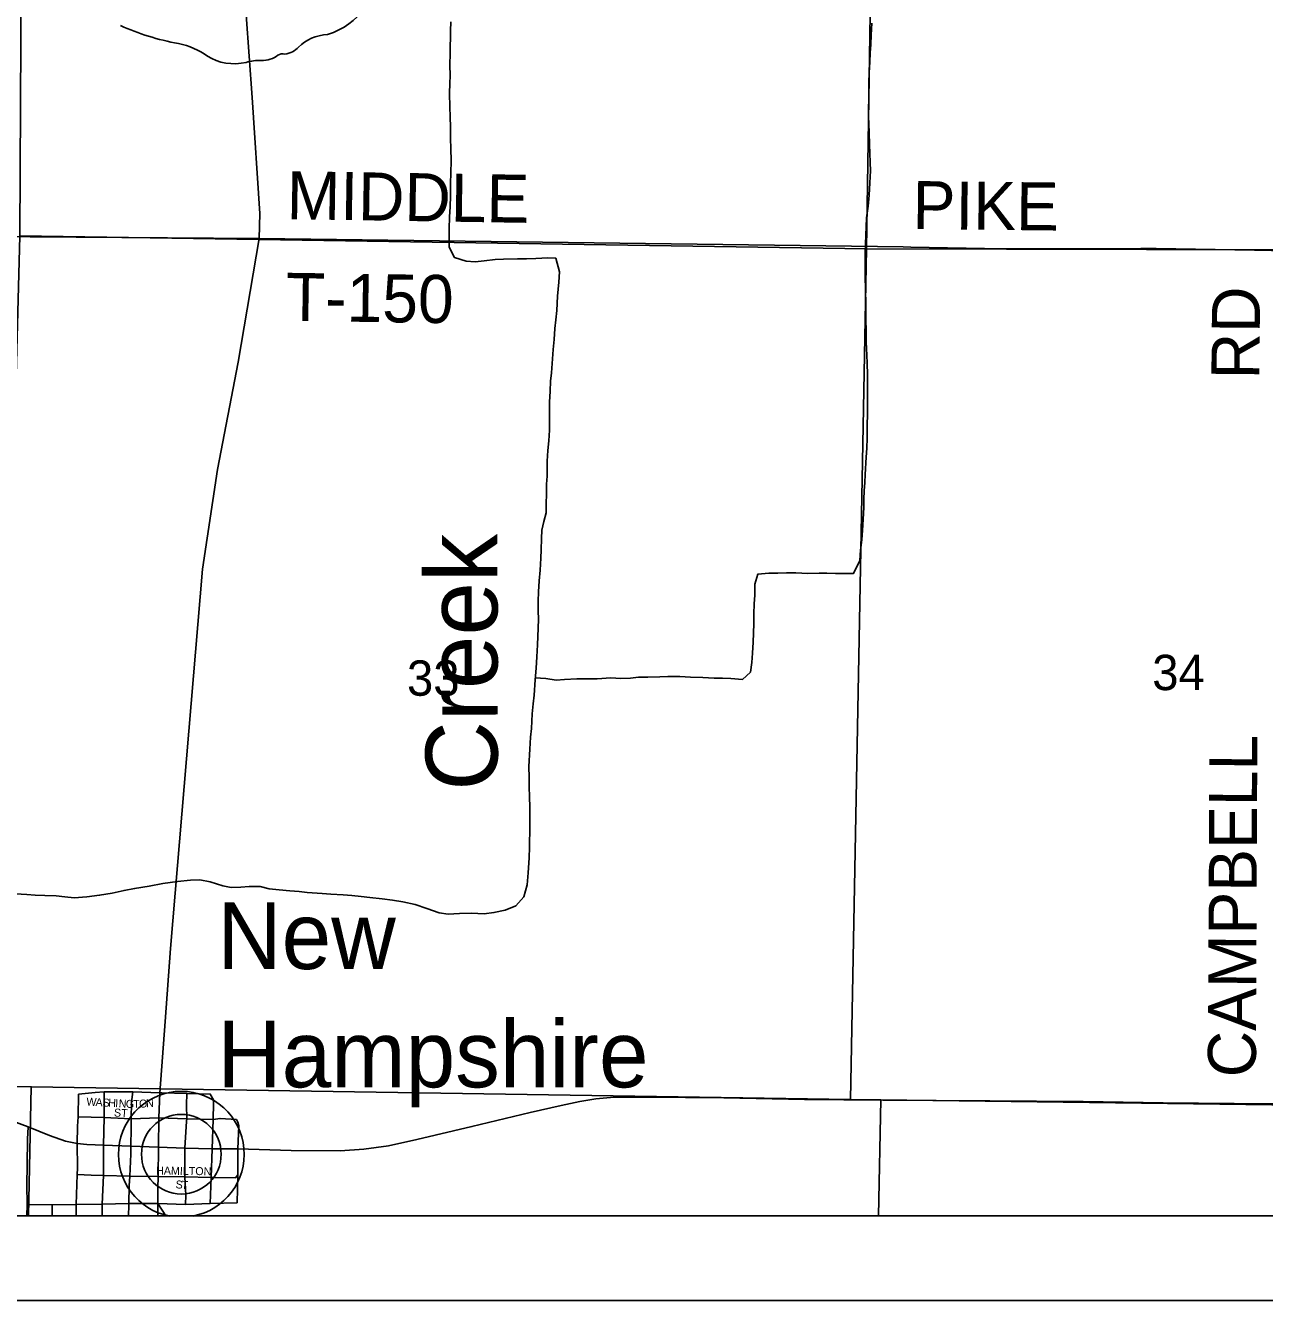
# Model space of a CAD drawing. Extents: x -209 to 4852, y 0 to 905.
# Drawn here: x -179.71 to -150.38, y 277.92 to 308.09 of the extents above; entities that cross this region are included whole.
import ezdxf

# ---------------------------------------------------------------- set-up
doc = ezdxf.new("R2010")
doc.units = 0
for name, color, linetype in [('Default', 7, 'Continuous'), ('GM_X_Adjacent_County_Text', 7, 'Continuous'), ('GM_X_Corporation', 7, 'Continuous'), ('GM_X_County_Road', 7, 'Continuous'), ('GM_X_County_Road_Text', 7, 'Continuous'), ('GM_X_County_ROW', 7, 'Continuous'), ('GM_X_County_Subdivision', 7, 'Continuous'), ('GM_X_County_Subdivision_Text', 7, 'Continuous'), ('GM_X_Interstate_Location', 7, 'Continuous'), ('GM_X_Minor_Lake_Text', 7, 'Continuous'), ('GM_X_Minor_River', 7, 'Continuous'), ('GM_X_Minor_River_Text', 7, 'Continuous'), ('GM_X_Section_Text', 7, 'Continuous'), ('GM_X_Township_Road', 7, 'Continuous'), ('GM_X_Township_Road_Text', 7, 'Continuous'), ('GM_X_Township_Subdivision', 7, 'Continuous'), ('GM_X_Township_Subdivision_Text', 7, 'Continuous'), ('GM_X_Township_Text', 7, 'Continuous'), ('GM_X_Unincorporated_Location', 7, 'Continuous'), ('SH_Data', 7, 'Continuous')]:
    doc.layers.add(name, color=color, linetype=linetype)

msp = doc.modelspace()

# ---------------------------------------------------------------- linework, layer by layer
at = {"layer": 'Default'}
for points in [[(-207.234, 415.916), (-71.234, 415.916), (-71.234, 279.916), (-207.234, 279.916)], [(-71.234, 279.916), (-71.234, 415.916), (-207.234, 415.916), (-207.234, 279.916)]]:
    msp.add_lwpolyline(points, close=True, dxfattribs=at)
at = {"layer": 'GM_X_Adjacent_County_Text'}
msp.add_lwpolyline([(-207.234, 403.659), (-207.234, 279.916), (-100.12, 279.916), (-99.833, 295.315), (-99.907, 296.469), (-99.838, 302.628), (-99.81, 305.088), (-99.816, 306.687), (-99.842, 308.938), (-99.585, 312.422), (-99.537, 322.581), (-99.362, 344.63), (-98.839, 372.823), (-98.799, 375.44), (-98.564, 385.071), (-98.371, 392.978), (-98.23, 398.743), (-98.174, 402.771), (-105.337, 402.842), (-118.301, 402.969), (-138.316, 403.17), (-150.366, 403.235), (-158.335, 403.277), (-198.454, 403.559)], close=True, dxfattribs=at)
msp.add_lwpolyline([(-207.234, 403.659), (-207.234, 279.916), (-100.12, 279.916), (-99.833, 295.315), (-99.907, 296.469), (-99.838, 302.628), (-99.81, 305.088), (-99.816, 306.687), (-99.842, 308.938), (-99.585, 312.422), (-99.537, 322.581), (-99.362, 344.63), (-98.839, 372.823), (-98.799, 375.44), (-98.564, 385.071), (-98.371, 392.978), (-98.23, 398.743), (-98.174, 402.771), (-105.337, 402.842), (-118.301, 402.969), (-138.316, 403.17), (-150.366, 403.235), (-158.335, 403.277), (-198.454, 403.559)], close=True, dxfattribs=at)
msp.add_lwpolyline([(-207.234, 403.659), (-207.234, 279.916), (-100.12, 279.916), (-99.833, 295.315), (-99.907, 296.469), (-99.838, 302.628), (-99.81, 305.088), (-99.816, 306.687), (-99.842, 308.938), (-99.585, 312.422), (-99.537, 322.581), (-99.362, 344.63), (-98.839, 372.823), (-98.799, 375.44), (-98.564, 385.071), (-98.371, 392.978), (-98.23, 398.743), (-98.174, 402.771), (-105.337, 402.842), (-118.301, 402.969), (-138.316, 403.17), (-150.366, 403.235), (-158.335, 403.277), (-198.454, 403.559)], close=True, dxfattribs=at)
msp.add_lwpolyline([(-207.234, 403.659), (-207.234, 279.916), (-100.12, 279.916), (-99.833, 295.315), (-99.907, 296.469), (-99.838, 302.628), (-99.81, 305.088), (-99.816, 306.687), (-99.842, 308.938), (-99.585, 312.422), (-99.537, 322.581), (-99.362, 344.63), (-98.839, 372.823), (-98.799, 375.44), (-98.564, 385.071), (-98.371, 392.978), (-98.23, 398.743), (-98.174, 402.771), (-105.337, 402.842), (-118.301, 402.969), (-138.316, 403.17), (-150.366, 403.235), (-158.335, 403.277), (-198.454, 403.559)], close=True, dxfattribs=at)
msp.add_lwpolyline([(-207.234, 403.659), (-207.234, 279.916), (-100.12, 279.916), (-99.833, 295.315), (-99.907, 296.469), (-99.838, 302.628), (-99.81, 305.088), (-99.816, 306.687), (-99.842, 308.938), (-99.585, 312.422), (-99.537, 322.581), (-99.362, 344.63), (-98.839, 372.823), (-98.799, 375.44), (-98.564, 385.071), (-98.371, 392.978), (-98.23, 398.743), (-98.174, 402.771), (-105.337, 402.842), (-118.301, 402.969), (-138.316, 403.17), (-150.366, 403.235), (-158.335, 403.277), (-198.454, 403.559)], close=True, dxfattribs=at)
msp.add_lwpolyline([(-207.234, 403.659), (-207.234, 279.916), (-100.12, 279.916), (-99.833, 295.315), (-99.907, 296.469), (-99.838, 302.628), (-99.81, 305.088), (-99.816, 306.687), (-99.842, 308.938), (-99.585, 312.422), (-99.537, 322.581), (-99.362, 344.63), (-98.839, 372.823), (-98.799, 375.44), (-98.564, 385.071), (-98.371, 392.978), (-98.23, 398.743), (-98.174, 402.771), (-105.337, 402.842), (-118.301, 402.969), (-138.316, 403.17), (-150.366, 403.235), (-158.335, 403.277), (-198.454, 403.559)], close=True, dxfattribs=at)
at = {"layer": 'GM_X_Corporation'}
for points in [[(-180.961, 282.51), (-179.651, 282.024), (-179.139, 281.821), (-178.762, 281.69), (-178.487, 281.634), (-178.26, 281.61), (-177.862, 281.591), (-177.217, 281.567), (-176.565, 281.547)], [(-176.565, 281.547), (-176.574, 280.847), (-176.582, 280.572), (-176.576, 280.212), (-176.389, 279.916)]]:
    msp.add_lwpolyline(points, dxfattribs=at)
at = {"layer": 'GM_X_County_Road'}
for points in [[(-169.643, 308.18), (-169.652, 307.967), (-169.656, 307.443), (-169.666, 307.154), (-169.66, 306.911), (-169.669, 306.722), (-169.671, 306.494), (-169.665, 306.159), (-169.66, 305.939), (-169.654, 305.681), (-169.648, 305.43), (-169.643, 305.172), (-169.637, 304.898), (-169.639, 304.602), (-169.649, 304.359), (-169.651, 304.063), (-169.66, 303.804), (-169.67, 303.569), (-169.679, 303.28), (-169.683, 302.847), (-169.556, 302.603), (-169.283, 302.517), (-169.063, 302.5), (-168.85, 302.521), (-168.592, 302.557), (-168.394, 302.563), (-168.068, 302.568)], [(-167.644, 292.656), (-167.39, 292.64), (-167.148, 292.6), (-166.95, 292.614), (-166.662, 292.627), (-166.373, 292.632), (-166.176, 292.63), (-165.857, 292.65), (-165.622, 292.641), (-165.386, 292.647), (-165.196, 292.668), (-164.976, 292.666), (-164.695, 292.679), (-164.506, 292.685), (-164.225, 292.683), (-163.967, 292.673), (-163.678, 292.663), (-163.405, 292.646), (-163.215, 292.644), (-163.011, 292.635), (-162.737, 292.617), (-162.546, 292.791), (-162.514, 293.018), (-162.498, 293.239), (-162.488, 293.497), (-162.479, 293.71), (-162.47, 293.937), (-162.468, 294.165), (-162.458, 294.408), (-162.449, 294.613), (-162.447, 294.872), (-162.377, 295.107), (-162.111, 295.135), (-161.899, 295.133), (-161.694, 295.139), (-161.474, 295.137), (-161.193, 295.127), (-160.927, 295.133), (-160.738, 295.131), (-160.533, 295.122), (-160.305, 295.12), (-160.108, 295.126), (-159.961, 295.429), (-159.944, 295.672), (-159.912, 295.922), (-159.895, 296.143), (-159.878, 296.408), (-159.868, 296.689), (-159.867, 296.879), (-159.858, 297.077), (-159.841, 297.274), (-159.832, 297.464), (-159.814, 297.874), (-159.797, 298.087), (-159.788, 298.33), (-159.781, 299.203), (-159.776, 299.826), (-159.79, 300.1), (-159.796, 300.29), (-159.809, 300.609), (-159.814, 300.883), (-159.82, 301.111), (-159.817, 301.566), (-159.823, 301.772), (-159.834, 302.228), (-159.831, 302.714), (-159.829, 302.926), (-159.82, 303.124), (-159.811, 303.337), (-159.802, 303.542), (-159.762, 303.822), (-159.737, 304.08), (-159.72, 304.369), (-159.71, 304.658), (-159.716, 304.855), (-159.722, 305.075), (-159.728, 305.281), (-159.741, 305.562), (-159.747, 305.759), (-159.753, 305.949), (-159.752, 306.139), (-159.75, 306.337), (-159.747, 306.754), (-159.738, 306.975), (-159.721, 307.225), (-159.712, 307.445), (-159.703, 307.643), (-159.693, 307.863), (-159.676, 308.152)], [(-168.068, 302.568), (-167.855, 302.574), (-167.628, 302.58), (-167.347, 302.593), (-167.157, 302.584), (-167.068, 302.264), (-167.085, 302.021), (-167.118, 301.687), (-167.136, 301.345), (-167.16, 301.125), (-167.177, 300.92), (-167.194, 300.662), (-167.219, 300.426), (-167.244, 300.092), (-167.261, 299.872), (-167.285, 299.675), (-167.294, 299.439), (-167.304, 299.181), (-167.309, 298.513), (-167.326, 298.262), (-167.343, 298.034), (-167.36, 297.784), (-167.362, 297.427), (-167.379, 297.237), (-167.381, 296.994), (-167.382, 296.789), (-167.384, 296.561), (-167.439, 296.356), (-167.486, 296.151), (-167.495, 295.954), (-167.504, 295.68), (-167.514, 295.483), (-167.531, 295.202), (-167.548, 294.951), (-167.565, 294.693), (-167.574, 294.465), (-167.576, 294.245), (-167.57, 294.032), (-167.58, 293.629), (-167.59, 293.432), (-167.607, 293.151), (-167.624, 292.885), (-167.649, 292.604), (-167.667, 292.247), (-167.691, 292.035), (-167.715, 291.799), (-167.733, 291.458), (-167.758, 291.253), (-167.775, 290.964), (-167.793, 290.554), (-167.787, 290.296), (-167.789, 290.068), (-167.783, 289.847), (-167.77, 289.581), (-167.772, 289.361), (-167.773, 289.133), (-167.777, 288.647), (-167.786, 288.396), (-167.812, 288.039), (-167.837, 287.758), (-167.915, 287.47), (-168.106, 287.259), (-168.357, 287.155), (-168.623, 287.096), (-168.851, 287.067), (-169.155, 287.085), (-169.436, 287.072), (-169.702, 287.059), (-169.921, 287.091), (-170.209, 287.192), (-170.489, 287.286), (-170.777, 287.349), (-171.027, 287.389), (-171.27, 287.421), (-171.558, 287.454), (-171.763, 287.479), (-171.983, 287.503), (-172.188, 287.52), (-172.484, 287.53), (-172.689, 287.547), (-173.045, 287.573), (-173.235, 287.597), (-173.455, 287.614), (-173.705, 287.639), (-173.94, 287.663), (-174.152, 287.711), (-174.418, 287.713), (-174.616, 287.699), (-174.843, 287.694), (-175.04, 287.733), (-175.336, 287.827), (-175.586, 287.874), (-175.806, 287.861), (-176.11, 287.833), (-176.459, 287.783), (-176.786, 287.725), (-177.128, 287.666), (-177.379, 287.623), (-177.66, 287.557), (-177.957, 287.506), (-178.261, 287.471)], [(-178.261, 287.471), (-178.557, 287.45), (-178.777, 287.467), (-178.982, 287.492), (-179.255, 287.501), (-179.483, 287.511), (-179.68, 287.528), (-179.945, 287.545)]]:
    msp.add_lwpolyline(points, dxfattribs=at)
at = {"layer": 'GM_X_County_Road_Text'}
for points in [[(-207.234, 303.354), (-200.199, 303.241), (-174.179, 303.053)], [(-179.681, 279.916), (-179.674, 280.188), (-179.677, 280.648), (-179.671, 281.13), (-179.663, 281.737), (-179.651, 282.024)]]:
    msp.add_lwpolyline(points, dxfattribs=at)
at = {"layer": 'GM_X_County_ROW'}
for points in [[(-174.179, 303.053), (-158.936, 302.852), (-158.755, 302.849), (-156.575, 302.81), (-156.495, 302.808), (-156.213, 302.809), (-153.307, 302.818), (-153.262, 302.818), (-152.943, 302.813), (-150.616, 302.776)], [(-150.616, 302.776), (-150.582, 302.776), (-150.219, 302.77), (-150.036, 302.767)]]:
    msp.add_lwpolyline(points, dxfattribs=at)
at = {"layer": 'GM_X_County_Subdivision'}
msp.add_line((-176.022, 281.378), (-176.022, 281.378), dxfattribs=at)
at = {"layer": 'GM_X_County_Subdivision_Text'}
for points in [[(-176.408, 284.523), (-176.282, 286.249), (-175.517, 295.226), (-175.162, 297.586), (-174.674, 300.126), (-174.179, 303.053), (-174.161, 303.644), (-174.346, 306.387), (-174.486, 308.344)], [(-176.565, 281.547), (-176.558, 282.238), (-176.531, 282.83), (-176.408, 284.523)], [(-176.565, 281.547), (-175.943, 281.521), (-175.293, 281.502), (-175.033, 281.503), (-174.683, 281.503), (-173.424, 281.469), (-172.259, 281.457), (-171.705, 281.501), (-171.119, 281.575), (-170.451, 281.725), (-169.143, 282.031), (-167.766, 282.362), (-167.034, 282.528), (-166.587, 282.626), (-166.207, 282.687), (-165.86, 282.721), (-164.999, 282.727), (-163.182, 282.709), (-161.273, 282.672), (-159.418, 282.659), (-156.881, 282.638), (-154.671, 282.626), (-152.777, 282.598), (-151.101, 282.577), (-150.157, 282.568)]]:
    msp.add_lwpolyline(points, dxfattribs=at)
at = {"layer": 'GM_X_Minor_Lake_Text'}
msp.add_lwpolyline([(-207.234, 313.458), (-207.234, 279.916), (-100.12, 279.916), (-99.833, 295.315), (-99.907, 296.469), (-99.838, 302.628), (-99.81, 305.088), (-99.816, 306.687), (-99.842, 308.938), (-99.585, 312.422), (-134.837, 312.831), (-144.893, 312.794), (-149.868, 312.836), (-174.866, 313.201)], close=True, dxfattribs=at)
at = {"layer": 'GM_X_Minor_River'}
for points in [[(-159.487, 323.032), (-159.8, 302.811), (-179.847, 303.114), (-179.741, 323.187)], [(-139.642, 322.869), (-139.924, 302.761), (-159.8, 302.811), (-159.487, 323.032)], [(-179.847, 303.114), (-159.8, 302.811), (-160.18, 282.674), (-179.575, 282.975), (-180.378, 282.987)], [(-159.8, 302.811), (-139.924, 302.761), (-140.07, 291.612), (-144.428, 290.56), (-141.564, 282.44), (-159.461, 282.663), (-160.18, 282.674)], [(-199.78, 279.916), (-179.637, 279.916), (-179.575, 282.975), (-180.378, 282.987), (-199.72, 283.271)], [(-179.637, 279.916), (-159.515, 279.916), (-159.461, 282.663), (-160.18, 282.674), (-179.575, 282.975)], [(-159.515, 279.916), (-140.674, 279.916), (-141.564, 282.44), (-159.461, 282.663)]]:
    msp.add_lwpolyline(points, close=True, dxfattribs=at)
at = {"layer": 'GM_X_Minor_River_Text'}
msp.add_lwpolyline([(-207.234, 403.659), (-207.234, 279.916), (-100.12, 279.916), (-99.833, 295.315), (-99.907, 296.469), (-99.838, 302.628), (-99.81, 305.088), (-99.816, 306.687), (-99.842, 308.938), (-99.585, 312.422), (-99.537, 322.581), (-99.362, 344.63), (-98.839, 372.823), (-98.799, 375.44), (-98.564, 385.071), (-98.371, 392.978), (-98.23, 398.743), (-98.174, 402.771), (-105.337, 402.842), (-118.301, 402.969), (-138.316, 403.17), (-150.366, 403.235), (-158.335, 403.277), (-198.454, 403.559)], close=True, dxfattribs=at)
at = {"layer": 'GM_X_Township_Subdivision'}
for centre, major_axis, start_param, end_param in [((-173.222, 309.175), (1.748, 0), 5.101752, 6.440018), ((-174.973, 311.606), (5.048, 0), 4.195997, 4.488961), ((-172.485, 307.118), (0.958, 0), 1.647645, 2.488434), ((-176.478, 306.443), (1.579, 0), 0.823519, 1.323587), ((-173.698, 307.853), (0.565, 0), 4.937069, 5.64225), ((-174.769, 307.991), (1.002, 0), 4.026481, 4.996735), ((-174.19, 306.607), (0.824, 0), 1.495662, 1.94098), ((-174.117, 307.691), (0.534, 0), 4.691044, 5.507374), ((-173.634, 307.303), (0.15, 0), 1.147584, 2.315152)]:
    msp.add_ellipse(centre, major_axis=major_axis, ratio=0.8, start_param=start_param, end_param=end_param, dxfattribs=at)
at = {"layer": 'GM_X_Township_Subdivision_Text'}
msp.add_line((-176.295, 279.916), (-175.749, 279.916), dxfattribs=at)
msp.add_circle((-176.022, 281.378), 0.943, dxfattribs=at)
msp.add_arc((-176.022, 281.378), 1.488, 280.5631, 259.4369, dxfattribs=at)
at = {"layer": 'GM_X_Township_Text'}
for p, q in [((-179.082, 279.916), (-179.078, 280.182)), ((-177.275, 279.916), (-177.268, 280.175)), ((-176.582, 279.916), (-176.576, 280.212))]:
    msp.add_line(p, q, dxfattribs=at)
for points in [[(-178.481, 282.038), (-178.481, 282.039), (-178.462, 282.26), (-178.453, 282.802)], [(-178.06, 282.838), (-178.453, 282.802)], [(-176.482, 282.828), (-176.531, 282.83), (-177.172, 282.857), (-177.849, 282.857), (-178.06, 282.838)], [(-177.899, 279.916), (-177.894, 280.197), (-177.861, 280.877), (-177.862, 281.591), (-177.849, 282.25), (-177.849, 282.857)], [(-177.21, 282.033), (-177.208, 282.216), (-177.203, 282.608), (-177.172, 282.857)], [(-175.262, 282.585), (-175.26, 282.667), (-175.339, 282.802), (-175.894, 282.814), (-176.482, 282.828)], [(-175.898, 282.158), (-175.894, 282.217), (-175.902, 282.545), (-175.894, 282.814)], [(-177.898, 280.197), (-177.894, 280.197), (-177.267, 280.208), (-176.576, 280.212), (-175.921, 280.19), (-175.343, 280.208), (-175.315, 280.828), (-175.293, 281.502), (-175.271, 282.198), (-175.262, 282.585)], [(-178.462, 282.26), (-177.849, 282.25), (-177.208, 282.216), (-176.558, 282.238), (-175.894, 282.217), (-175.271, 282.198)], [(-174.683, 280.898), (-174.683, 281.503), (-174.662, 282.048), (-174.682, 282.136), (-174.72, 282.201), (-175.103, 282.226), (-175.271, 282.198)], [(-178.509, 280.125), (-178.508, 280.191), (-178.497, 280.66), (-178.489, 280.899), (-178.48, 281.048), (-178.487, 281.634), (-178.481, 282.038)], [(-177.218, 281.413), (-177.217, 281.567), (-177.211, 281.994), (-177.21, 282.033)], [(-175.921, 280.19), (-175.916, 280.406), (-175.937, 280.841), (-175.943, 281.521), (-175.898, 282.158)], [(-177.268, 280.175), (-177.267, 280.208), (-177.253, 280.628), (-177.244, 280.857), (-177.219, 281.381), (-177.218, 281.413)], [(-178.489, 280.899), (-178.156, 280.883), (-177.861, 280.877), (-177.244, 280.857), (-176.574, 280.847), (-175.937, 280.841), (-175.315, 280.828), (-175.226, 280.827)], [(-175.343, 280.208), (-174.702, 280.231), (-174.683, 280.89), (-174.683, 280.898)], [(-175.226, 280.827), (-174.736, 280.822), (-174.683, 280.89)], [(-179.674, 280.188), (-179.078, 280.182), (-178.508, 280.191), (-177.898, 280.197)], [(-178.514, 279.916), (-178.51, 280.077), (-178.509, 280.125)]]:
    msp.add_lwpolyline(points, dxfattribs=at)
at = {"layer": 'SH_Data'}
for p, q in [((-207.234, 279.916), (-71.234, 279.916)), ((-209.234, 277.916), (-69.234, 277.916))]:
    msp.add_line(p, q, dxfattribs=at)

# ---------------------------------------------------------------- texts
at = {"layer": 'GM_X_Interstate_Location'}
for s, height, rotation, p in [('W', 0.189, 356.8715, (-178.273, 282.531)), ('A', 0.189, 356.8626, (-178.057, 282.519)), ('S', 0.189, 356.8702, (-177.89, 282.51)), ('H', 0.189, 356.874, (-177.757, 282.503)), ('I', 0.189, 356.8735, (-177.591, 282.494)), ('N', 0.189, 356.874, (-177.508, 282.489)), ('G', 0.189, 356.8626, (-177.341, 282.48)), ('T', 0.189, 2.1463, (-177.156, 282.471)), ('O', 0.189, 3.6031, (-177.017, 282.476)), ('N', 0.189, 3.5763, (-176.851, 282.486)), ('ST', 0.1894, 356.4254, (-177.621, 282.272)), ('HAMILTON', 0.1894, 359.2263, (-176.621, 280.897)), ('S', 0.189, 355.3634, (-176.163, 280.573)), ('T', 0.189, 357.466, (-176.023, 280.561))]:
    msp.add_text(s, height=height, rotation=rotation, dxfattribs=at).set_placement(p)
at = {"layer": 'GM_X_Section_Text'}
msp.add_text('Creek', height=1.7045, rotation=90.0441, dxfattribs=at).set_placement((-168.535, 289.982))
at = {"layer": 'GM_X_Township_Road'}
for s, rotation, p in [('MIDDLE', 359.1157, (-173.533, 303.511)), ('PIKE', 359.3835, (-158.716, 303.278)), ('T-150', 359.1579, (-173.552, 301.106)), ('RD', 89.5063, (-150.503, 299.716)), ('CAMPBELL', 89.7416, (-150.586, 283.197))]:
    msp.add_text(s, height=1.1364, rotation=rotation, dxfattribs=at).set_placement(p)
at = {"layer": 'GM_X_Township_Road_Text'}
for s, p in [('33', (-170.681, 292.23)), ('34', (-153.039, 292.363))]:
    msp.add_text(s, height=0.8371, rotation=0, dxfattribs=at).set_placement(p)
at = {"layer": 'GM_X_Unincorporated_Location'}
for s, p in [('New', (-175.173, 285.761)), ('Hampshire', (-175.173, 282.961))]:
    msp.add_text(s, height=1.5795, rotation=0, dxfattribs=at).set_placement(p)

doc.saveas('drawing.dxf')
